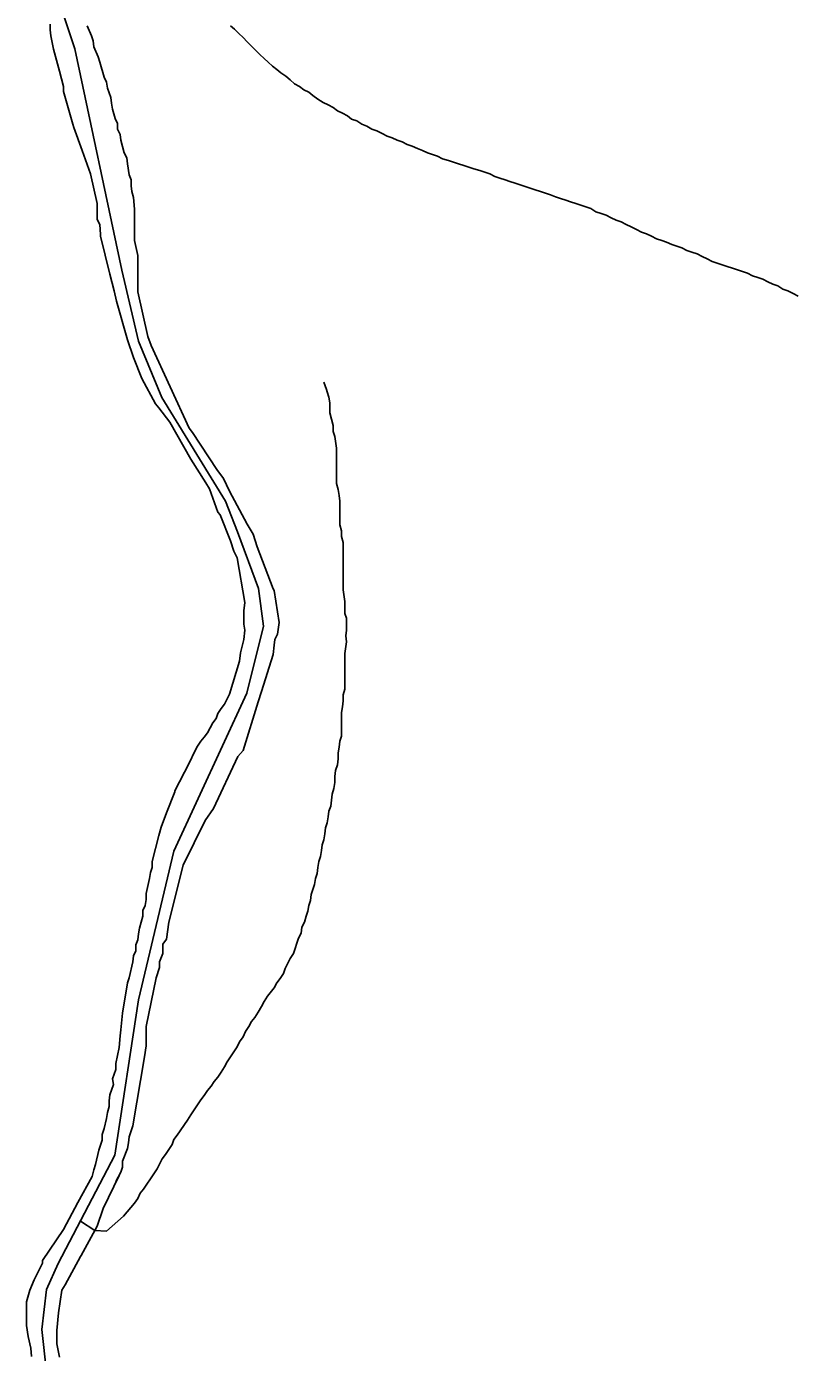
# Model space of a CAD drawing. Extents: x 652.3 to 678, y 7316.9 to 7344.9.
# Drawn here: x 656.341 to 657.066, y 7340.717 to 7341.971 of the extents above; entities that cross this region are included whole.
import ezdxf

# ---------------------------------------------------------------- set-up
doc = ezdxf.new("R2010")
doc.units = 0
doc.header["$LTSCALE"] = 0.032
for name, color, linetype, lineweight in [('2', 7, 'Continuous', 25), ('55', 7, 'Continuous', 25), ('7', 7, 'Continuous', 25)]:
    doc.layers.add(name, color=color, linetype=linetype, lineweight=lineweight)

msp = doc.modelspace()

# ---------------------------------------------------------------- linework, layer by layer
at = {"layer": '2'}
for points in [[(656.3637, 7341.9732), (656.3637, 7341.9677), (656.3645, 7341.9621), (656.3669, 7341.9494), (656.3724, 7341.9287), (656.3764, 7341.9143), (656.3764, 7341.9096), (656.3852, 7341.8785), (656.386, 7341.8754), (656.3939, 7341.8539), (656.4019, 7341.8316), (656.4019, 7341.8316), (656.4082, 7341.8037), (656.4082, 7341.7886), (656.4106, 7341.7839), (656.4114, 7341.7743), (656.4114, 7341.7727), (656.4202, 7341.7369), (656.4242, 7341.721), (656.4265, 7341.7114), (656.4369, 7341.6748), (656.4425, 7341.6581), (656.4504, 7341.6382), (656.4504, 7341.6382), (656.4632, 7341.6144), (656.4663, 7341.6104), (656.4767, 7341.5969), (656.4966, 7341.5619), (656.5109, 7341.5396), (656.5141, 7341.534), (656.522, 7341.5117), (656.5244, 7341.5093), (656.534, 7341.4847), (656.5371, 7341.4751), (656.5403, 7341.4688), (656.5475, 7341.4266), (656.5467, 7341.4186), (656.5467, 7341.4059), (656.5475, 7341.4003), (656.5467, 7341.3916), (656.5435, 7341.3788), (656.5427, 7341.3709), (656.5332, 7341.3399), (656.5284, 7341.3303), (656.5252, 7341.3263), (656.522, 7341.3216), (656.5204, 7341.3168), (656.5173, 7341.3128), (656.5149, 7341.308), (656.5125, 7341.3033), (656.5093, 7341.2993), (656.5061, 7341.2953), (656.5029, 7341.2905), (656.5005, 7341.2858), (656.495, 7341.2746), (656.4815, 7341.2484), (656.4815, 7341.2476), (656.4735, 7341.2277), (656.4735, 7341.2277), (656.4687, 7341.2141), (656.4663, 7341.2062), (656.46, 7341.1815), (656.46, 7341.1759), (656.4584, 7341.1712), (656.4576, 7341.1656), (656.4544, 7341.1513), (656.4544, 7341.1457), (656.4536, 7341.1401), (656.4512, 7341.1354), (656.4512, 7341.1298), (656.448, 7341.1187), (656.4472, 7341.1131), (656.4464, 7341.1075), (656.4448, 7341.1027), (656.4448, 7341.0972), (656.4425, 7341.0924), (656.4417, 7341.0868), (656.4385, 7341.0717), (656.4369, 7341.0669)], [(656.4425, 7341.8093), (656.4409, 7341.8149), (656.4401, 7341.8205), (656.4401, 7341.826), (656.4385, 7341.8308), (656.4369, 7341.8411), (656.4361, 7341.8467), (656.4337, 7341.8515), (656.4305, 7341.8634), (656.4297, 7341.869), (656.4273, 7341.8738), (656.4273, 7341.8793), (656.425, 7341.8841), (656.4226, 7341.8929), (656.4218, 7341.8984), (656.421, 7341.904), (656.4178, 7341.9128), (656.417, 7341.9183), (656.4146, 7341.9231), (656.4106, 7341.9374), (656.409, 7341.9422), (656.4051, 7341.9517), (656.4043, 7341.9573), (656.4027, 7341.9621), (656.3987, 7341.9716)], [(656.4464, 7341.7202), (656.4464, 7341.725), (656.4464, 7341.7337), (656.4464, 7341.7393), (656.4464, 7341.7488), (656.4464, 7341.7544), (656.4433, 7341.7687), (656.4433, 7341.7823), (656.4433, 7341.7926), (656.4433, 7341.7982), (656.4425, 7341.8093)], [(656.3724, 7340.7129), (656.3701, 7340.7256), (656.3701, 7340.7383), (656.3716, 7340.755), (656.3748, 7340.7765), (656.378, 7340.7813), (656.3923, 7340.8083), (656.3931, 7340.8091), (656.4082, 7340.837), (656.4138, 7340.8537), (656.4289, 7340.8847), (656.4258, 7340.8792), (656.4305, 7340.8879), (656.4321, 7340.8927), (656.4321, 7340.8983), (656.4369, 7340.9102), (656.4377, 7340.9158), (656.4385, 7340.9213), (656.4417, 7340.9317), (656.4528, 7340.9969), (656.4544, 7341.0073), (656.4544, 7341.02), (656.4544, 7341.0256), (656.4639, 7341.0717), (656.4671, 7341.0813), (656.4671, 7341.0868), (656.4703, 7341.0948), (656.4703, 7341.1035), (656.4735, 7341.1083), (656.4759, 7341.1242), (656.4894, 7341.1783), (656.4894, 7341.1783), (656.5101, 7341.2205), (656.5181, 7341.2316), (656.5411, 7341.281), (656.5459, 7341.2865), (656.5602, 7341.3327), (656.5634, 7341.3422), (656.5745, 7341.3773), (656.5753, 7341.386), (656.5761, 7341.3916), (656.5785, 7341.3964), (656.5801, 7341.4075), (656.5753, 7341.4377), (656.5745, 7341.4393), (656.5594, 7341.4791), (656.5555, 7341.491), (656.5499, 7341.5006), (656.5332, 7341.5316), (656.5276, 7341.5436), (656.5212, 7341.5523), (656.4982, 7341.5873), (656.495, 7341.5913), (656.4592, 7341.6693), (656.456, 7341.678), (656.4464, 7341.7202)], [(656.4369, 7341.0669), (656.4321, 7341.0383), (656.4321, 7341.0383)], [(656.4321, 7341.0383), (656.4305, 7341.0224), (656.4297, 7341.0168), (656.4289, 7341.0057), (656.4258, 7340.9906), (656.4258, 7340.985), (656.4226, 7340.9762), (656.4234, 7340.9707), (656.4202, 7340.9611), (656.4194, 7340.9555), (656.4194, 7340.95), (656.4178, 7340.9444), (656.417, 7340.9388), (656.4146, 7340.9293), (656.413, 7340.9237), (656.413, 7340.9181), (656.4098, 7340.9086), (656.4067, 7340.8951), (656.4051, 7340.8903), (656.4035, 7340.8839)], [(656.4035, 7340.8839), (656.3899, 7340.8593), (656.3899, 7340.8593), (656.3899, 7340.8593), (656.3764, 7340.8338)], [(656.3764, 7340.8338), (656.3565, 7340.8044), (656.3565, 7340.802), (656.3486, 7340.7861), (656.3446, 7340.7765), (656.3414, 7340.7654), (656.3414, 7340.7614), (656.3414, 7340.7431), (656.343, 7340.7327), (656.3454, 7340.7216), (656.3462, 7340.7137)]]:
    msp.add_lwpolyline(points, dxfattribs=at)
at = {"layer": '55'}
msp.add_line((656.4059, 7340.8328), (656.3923, 7340.8417), dxfattribs=at)
msp.add_lwpolyline([(656.3514, 7342.0568), (656.387, 7341.9499), (656.4315, 7341.7405), (656.4471, 7341.6736), (656.4693, 7341.6202), (656.5295, 7341.5221), (656.5406, 7341.4932), (656.5606, 7341.4397), (656.5651, 7341.4041), (656.5495, 7341.3406), (656.4805, 7341.1914), (656.4471, 7341.051), (656.4248, 7340.904), (656.3714, 7340.8015), (656.3603, 7340.777), (656.3558, 7340.7392), (656.3603, 7340.6991)], dxfattribs=at)
at = {"layer": '7'}
for points in [[(656.9652, 7341.7592), (656.9605, 7341.7616), (656.9557, 7341.7632), (656.9509, 7341.7648), (656.9461, 7341.7671), (656.9414, 7341.7687), (656.9366, 7341.7703), (656.9318, 7341.7727), (656.927, 7341.7751), (656.9223, 7341.7767), (656.9175, 7341.7791), (656.9127, 7341.7815), (656.9079, 7341.7839), (656.9032, 7341.7862), (656.8984, 7341.7878), (656.8936, 7341.7902), (656.8888, 7341.7926), (656.8841, 7341.7942), (656.8793, 7341.7958), (656.8745, 7341.799), (656.8697, 7341.8006), (656.865, 7341.8022), (656.8602, 7341.8037), (656.8554, 7341.8053), (656.8507, 7341.8069), (656.8459, 7341.8085), (656.8411, 7341.8101), (656.8363, 7341.8117), (656.8316, 7341.8133), (656.8268, 7341.8149), (656.822, 7341.8165), (656.8172, 7341.8181), (656.8125, 7341.8197), (656.8077, 7341.8213), (656.8029, 7341.8228), (656.7981, 7341.8244), (656.7934, 7341.826), (656.7886, 7341.8276), (656.7838, 7341.8292), (656.779, 7341.8316), (656.7743, 7341.8332), (656.7695, 7341.8348), (656.7639, 7341.8364), (656.7591, 7341.838), (656.7544, 7341.8396), (656.7496, 7341.8411), (656.7448, 7341.8427), (656.74, 7341.8443), (656.7345, 7341.8459), (656.7297, 7341.8483), (656.7249, 7341.8499), (656.7202, 7341.8515), (656.7154, 7341.8539), (656.7106, 7341.8555), (656.7058, 7341.8579), (656.7011, 7341.8594), (656.6963, 7341.8618), (656.6915, 7341.8634), (656.6867, 7341.8658), (656.682, 7341.8674), (656.6772, 7341.8698), (656.6724, 7341.8722), (656.6676, 7341.8738), (656.6629, 7341.8769), (656.6581, 7341.8785), (656.6533, 7341.8817), (656.6485, 7341.8833), (656.6446, 7341.8865), (656.6398, 7341.8889), (656.635, 7341.8913), (656.631, 7341.8945), (656.6263, 7341.8968), (656.6215, 7341.8992), (656.6167, 7341.9024), (656.6119, 7341.9056), (656.608, 7341.9088), (656.6032, 7341.9112), (656.5992, 7341.9143), (656.5944, 7341.9167), (656.5905, 7341.9207), (656.5865, 7341.9239), (656.5817, 7341.9271), (656.5777, 7341.9303), (656.5738, 7341.9334), (656.5698, 7341.9374), (656.5658, 7341.9406), (656.5618, 7341.9446), (656.5578, 7341.9486), (656.5539, 7341.9525), (656.5499, 7341.9565), (656.5459, 7341.9605), (656.5419, 7341.9645), (656.5379, 7341.9685), (656.534, 7341.9716)], [(657.0703, 7341.7162), (657.0655, 7341.7186), (657.0607, 7341.721), (657.0559, 7341.7226), (657.0512, 7341.7258), (657.0464, 7341.7274), (657.0416, 7341.7297), (657.0368, 7341.7321), (657.0321, 7341.7337), (657.0273, 7341.7353), (657.0225, 7341.7377), (657.0177, 7341.7393), (657.013, 7341.7409), (657.0082, 7341.7425), (657.0034, 7341.7441), (656.9986, 7341.7457), (656.9939, 7341.7473), (656.9891, 7341.7488), (656.9843, 7341.7512), (656.9796, 7341.7536), (656.9748, 7341.756), (656.97, 7341.7576), (656.9652, 7341.7592)], [(656.6224, 7341.6347), (656.6247, 7341.6279), (656.6255, 7341.6255), (656.6271, 7341.6207), (656.6279, 7341.6152), (656.6279, 7341.6056), (656.631, 7341.5937), (656.631, 7341.5881), (656.6326, 7341.5833), (656.6342, 7341.5722)], [(656.6342, 7341.5722), (656.6342, 7341.5388), (656.6358, 7341.5332), (656.6366, 7341.5276), (656.6374, 7341.5221), (656.6374, 7341.4998), (656.639, 7341.4942), (656.639, 7341.4887), (656.6406, 7341.4831), (656.6406, 7341.4385), (656.6422, 7341.4274), (656.6422, 7341.4162), (656.6438, 7341.4115), (656.6438, 7341.4003), (656.643, 7341.3948), (656.6438, 7341.3892), (656.6422, 7341.3781), (656.6422, 7341.3446), (656.6406, 7341.3391), (656.6406, 7341.3335), (656.6398, 7341.3279), (656.639, 7341.3224), (656.639, 7341.3001), (656.6374, 7341.2953), (656.6366, 7341.2897), (656.6358, 7341.2842), (656.6358, 7341.2786), (656.635, 7341.273), (656.6334, 7341.2675), (656.6326, 7341.2619), (656.6326, 7341.2563), (656.6318, 7341.2507), (656.6302, 7341.2452), (656.6294, 7341.2396), (656.6287, 7341.234), (656.6271, 7341.2293), (656.6263, 7341.2237), (656.6255, 7341.2181), (656.6239, 7341.2133), (656.6231, 7341.2078), (656.6223, 7341.2022), (656.6207, 7341.1974), (656.6199, 7341.1919), (656.6191, 7341.1863), (656.6175, 7341.1815), (656.6167, 7341.1759), (656.6159, 7341.1704), (656.6143, 7341.1656), (656.6135, 7341.16), (656.6104, 7341.1505), (656.6096, 7341.1449), (656.608, 7341.1401), (656.6072, 7341.1346), (656.6056, 7341.1298), (656.604, 7341.1242), (656.6016, 7341.1195), (656.6008, 7341.1139), (656.5984, 7341.1091), (656.5936, 7341.0948), (656.5905, 7341.09), (656.5857, 7341.0805), (656.5841, 7341.0757), (656.5809, 7341.0709), (656.5777, 7341.0669), (656.5753, 7341.0622), (656.569, 7341.0542), (656.5658, 7341.0494), (656.5634, 7341.0447), (656.5602, 7341.0391), (656.557, 7341.0343), (656.5539, 7341.0303), (656.5515, 7341.0256), (656.5483, 7341.0208), (656.5459, 7341.016), (656.5427, 7341.0112), (656.5403, 7341.0065), (656.5371, 7341.0017), (656.534, 7340.9969), (656.5308, 7340.9921), (656.5284, 7340.9874), (656.5252, 7340.9826), (656.522, 7340.9778), (656.5188, 7340.9738), (656.5157, 7340.9691), (656.5125, 7340.9651), (656.5093, 7340.9603), (656.5061, 7340.9563), (656.4966, 7340.942), (656.4934, 7340.9372), (656.4838, 7340.9229), (656.4807, 7340.9189), (656.4791, 7340.9142), (656.4727, 7340.9046), (656.4695, 7340.9006), (656.4647, 7340.8911), (656.4616, 7340.8863), (656.452, 7340.872), (656.4488, 7340.868), (656.4464, 7340.8632), (656.4433, 7340.8585), (656.4329, 7340.8465)], [(656.4329, 7340.8465), (656.417, 7340.8322), (656.4059, 7340.8328)]]:
    msp.add_lwpolyline(points, dxfattribs=at)

doc.saveas('drawing.dxf')
